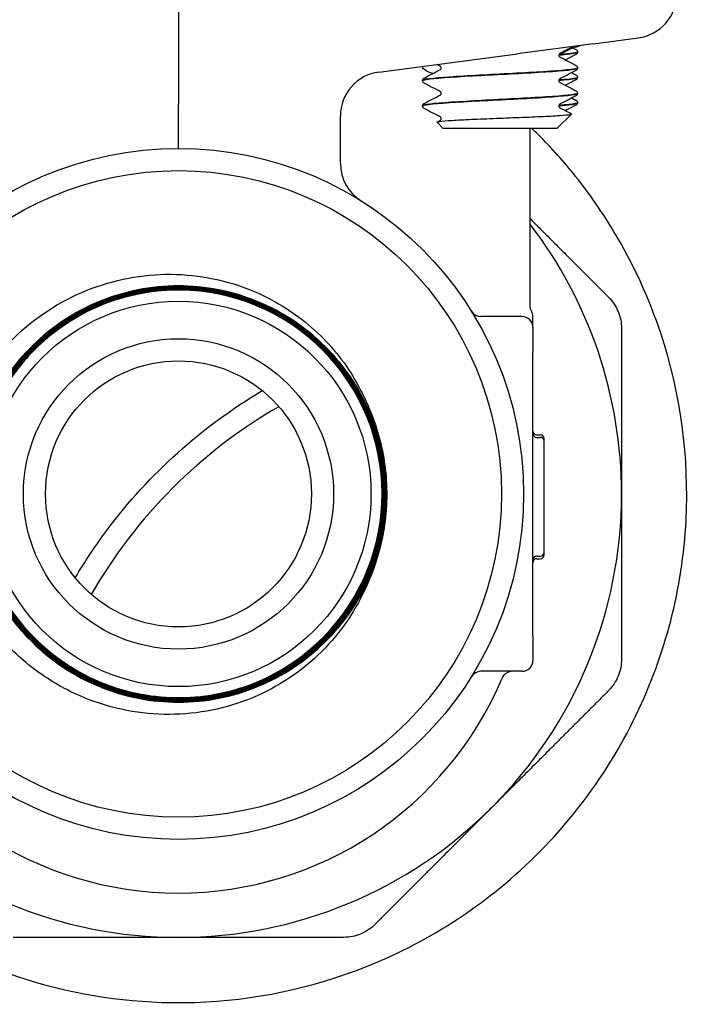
# Model space of a CAD drawing. Header units: inches. Extents: x 5 to 1128, y -85 to 748.
# Tile 556 of 656: x 925.61 to 927.5, y 294.61 to 297.38. Entities that reach past the tile are written whole.
import ezdxf

# ---------------------------------------------------------------- set-up
doc = ezdxf.new("R2010")
doc.units = ezdxf.units.IN
doc.header["$LTSCALE"] = 32
doc.header["$MEASUREMENT"] = 0
doc.layers.add('Visible (ANSI)', color=7, linetype='Continuous', lineweight=30)

msp = doc.modelspace()

# ---------------------------------------------------------------- linework, layer by layer
at = {"layer": 'Visible (ANSI)'}
for p, q in [((926.05578, 297.92117), (926.05578, 297.1448)), ((927.22709, 297.31524), (927.35225, 297.33172)), ((927.22709, 297.31524), (927.01227, 297.28696)), ((926.62125, 297.23548), (927.01227, 297.28696)), ((927.18171, 297.29229), (927.18171, 297.29162)), ((927.18171, 297.24731), (927.18171, 297.24664)), ((927.18171, 297.22079), (927.18171, 297.22012)), ((926.74421, 297.21156), (926.74421, 297.21089)), ((927.18171, 297.17581), (927.18171, 297.17514)), ((926.05578, 297.01992), (926.05578, 297.1448)), ((926.74421, 297.14006), (926.74421, 297.13939)), ((927.18171, 297.14929), (927.18171, 297.14862)), ((926.51256, 296.97825), (926.51256, 297.11155)), ((927.12397, 297.07742), (927.16457, 297.11701)), ((926.80195, 297.07742), (926.78525, 297.0937)), ((926.80195, 297.07742), (927.12397, 297.07742)), ((927.04703, 297.07742), (927.04703, 296.57742)), ((927.02453, 296.54617), (926.90889, 296.54617)), ((927.05578, 296.51492), (927.05578, 296.54552)), ((927.05578, 296.51492), (927.05578, 296.44617)), ((927.05578, 296.31365), (927.05578, 296.44617)), ((927.05578, 295.77868), (927.05578, 296.31365)), ((927.0662, 296.21272), (927.07662, 296.21272)), ((927.0662, 296.20566), (927.07662, 296.20566)), ((927.08703, 296.19521), (927.08703, 296.2023)), ((927.08703, 295.88107), (927.08703, 296.19524)), ((927.0662, 295.87066), (927.07662, 295.87066)), ((927.0662, 295.8636), (927.07662, 295.8636)), ((927.08703, 295.87402), (927.08703, 295.88108)), ((927.05578, 295.64617), (927.05578, 295.77868)), ((927.05578, 295.64617), (927.05578, 295.57742)), ((927.02453, 295.54617), (926.90889, 295.54617))]:
    msp.add_line(p, q, dxfattribs=at)
for radius in [0.97375, 0.91125, 0.54316, 0.4375, 0.375]:
    msp.add_circle((926.05578, 296.04617), radius, dxfattribs=at)
for centre, radius, start, end in [((927.23453, 297.1271), 0.1875, 97.5, 124.32186), ((926.63756, 297.11155), 0.125, 97.5, 180), ((926.63756, 296.97825), 0.125, 180, 238.02878), ((926.05578, 296.04617), 1.25, 0, 37.53324), ((926.05578, 296.04617), 0.57441, 139.86113, 136.72231), ((926.90889, 296.57742), 0.03125, 211.91138, 270), ((927.07828, 296.57742), 0.03125, 180, 210.68342), ((927.02453, 296.54553), 0.03125, 0, 30.68342), ((927.02453, 296.51492), 0.03125, 0, 90), ((926.05578, 296.04617), 0.57441, 136.72231, 139.86113), ((927.05578, 295.04617), 1.4375, 119.91628, 150.08372), ((927.0662, 296.22313), 0.01042, 180, 270), ((927.0662, 296.21607), 0.01042, 180, 270), ((927.07662, 296.2023), 0.01042, 0, 90), ((927.07662, 296.19524), 0.01042, 0, 90), ((926.05578, 296.04617), 0.5875, 358.62118, 1.76001), ((926.05578, 296.04617), 1.25, 315, 0), ((927.0662, 295.86024), 0.01042, 90, 180), ((927.0662, 295.85318), 0.01042, 90, 180), ((927.07662, 295.88107), 0.01042, 270, 0), ((927.07662, 295.87402), 0.01042, 270, 0), ((927.02453, 295.57742), 0.03125, 270, 0), ((926.05578, 295.91242), 0.99125, 202.87693, 337.12307), ((926.90889, 295.51492), 0.03125, 90, 148.08862), ((926.99786, 295.51492), 0.03125, 90, 157.12307), ((926.05578, 296.04617), 1.25, 225, 270), ((926.05578, 296.04617), 1.25, 270, 315)]:
    msp.add_arc(centre, radius, start, end, dxfattribs=at)
msp.add_ellipse((927.33593, 297.45565), major_axis=(-0.12504, -0.01646), ratio=0.991106, start_param=1.5707963, end_param=3.0118441, dxfattribs=at)
for points in [[(927.17013, 297.30774), (927.15707, 297.30091), (927.14402, 297.29407), (927.13097, 297.28722)], [(927.16956, 297.30298), (927.17204, 297.30169), (927.17452, 297.30039), (927.177, 297.29909)], [(927.13097, 297.27824), (927.14631, 297.27019), (927.16166, 297.26215), (927.177, 297.25412)], [(927.18163, 297.29231), (927.18151, 297.28971), (927.16399, 297.28711), (927.13264, 297.28452)], [(927.177, 297.28481), (927.16723, 297.2797), (927.15746, 297.27458), (927.1477, 297.26946)], [(926.79495, 297.25147), (926.79145, 297.2533), (926.78796, 297.25513), (926.78447, 297.25697)], [(926.74892, 297.21837), (926.76427, 297.2264), (926.77961, 297.23444), (926.79495, 297.24249)], [(927.177, 297.23984), (927.16166, 297.23181), (927.14631, 297.22377), (927.13097, 297.21572)], [(927.16531, 297.23371), (927.1692, 297.23167), (927.1731, 297.22963), (927.177, 297.22759)], [(926.79495, 297.17997), (926.77961, 297.18802), (926.76427, 297.19606), (926.74892, 297.20409)], [(927.13097, 297.20674), (927.14631, 297.19869), (927.16166, 297.19065), (927.177, 297.18262)], [(927.177, 297.21331), (927.16723, 297.2082), (927.15746, 297.20308), (927.1477, 297.19796)], [(926.74892, 297.14687), (926.76427, 297.1549), (926.77961, 297.16294), (926.79495, 297.17099)], [(927.177, 297.16834), (927.16166, 297.16031), (927.14631, 297.15227), (927.13097, 297.14422)], [(927.16531, 297.16221), (927.1692, 297.16017), (927.1731, 297.15813), (927.177, 297.15609)], [(927.13097, 297.13524), (927.14205, 297.12942), (927.15313, 297.12361), (927.16422, 297.11781)], [(927.177, 297.14181), (927.16723, 297.1367), (927.15746, 297.13158), (927.1477, 297.12646)], [(926.79495, 297.10847), (926.77961, 297.11652), (926.76427, 297.12456), (926.74892, 297.13259)], [(926.78565, 297.09461), (926.78875, 297.09623), (926.79185, 297.09786), (926.79495, 297.09949)]]:
    msp.add_open_spline(points, degree=3, dxfattribs=at)
for points, knots in [([(927.13098, 297.28722), (927.13098, 297.28722), (927.13074, 297.28713), (927.12998, 297.28633), (927.12962, 297.28588), (927.12899, 297.28455), (927.12876, 297.28364), (927.12876, 297.28273)], [0.002645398, 0.002645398, 0.002645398, 0.002645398, 0.027589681, 0.027589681, 0.042171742, 0.042171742, 0.057287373, 0.057287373, 0.057287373, 0.057287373]), ([(927.12876, 297.28273), (927.12876, 297.28134), (927.12932, 297.28005), (927.13025, 297.27877), (927.13061, 297.27849), (927.13092, 297.27826), (927.13098, 297.27823), (927.13098, 297.27823)], [0, 0, 0, 0, 0.022828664, 0.022828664, 0.041633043, 0.041633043, 0.054614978, 0.054614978, 0.054614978, 0.054614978]), ([(927.13146, 297.28375), (927.13597, 297.28412), (927.1402, 297.28448), (927.14414, 297.28485), (927.16845, 297.2871), (927.18127, 297.28936), (927.18145, 297.29162)], [18.15828531, 18.15828531, 18.15828531, 18.15828531, 18.25475373, 18.25475373, 18.25475373, 18.84955592, 18.84955592, 18.84955592, 18.84955592]), ([(927.177, 297.29909), (927.17779, 297.29868), (927.17863, 297.29818), (927.18003, 297.29674), (927.18053, 297.2961), (927.18136, 297.29444), (927.18166, 297.29339), (927.18171, 297.29231)], [0, 0, 0, 0, 0.028459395, 0.028459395, 0.043235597, 0.043235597, 0.058545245, 0.058545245, 0.058545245, 0.058545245]), ([(927.18171, 297.29159), (927.18165, 297.29013), (927.1811, 297.28877), (927.17985, 297.28689), (927.17919, 297.28628), (927.17803, 297.28538), (927.17751, 297.28507), (927.177, 297.28481)], [0, 0, 0, 0, 0.020588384, 0.020588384, 0.04017257, 0.04017257, 0.058516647, 0.058516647, 0.058516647, 0.058516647]), ([(926.77377, 297.23138), (926.77097, 297.23199), (926.76836, 297.23273), (926.75703, 297.23663), (926.75077, 297.2409), (926.74359, 297.24843), (926.74318, 297.25153), (926.74628, 297.25194)], [0.67526477, 0.67526477, 0.67526477, 0.67526477, 0.71949334, 0.71949334, 0.88239765, 0.88239765, 1.0591032, 1.0591032, 1.0591032, 1.0591032]), ([(927.18143, 297.24734), (927.18156, 297.24613), (927.17807, 297.24492), (927.17082, 297.24371), (927.15096, 297.24039), (927.10325, 297.23707), (927.04405, 297.23376), (926.98494, 297.23045), (926.91549, 297.22714), (926.85943, 297.22383), (926.80345, 297.22052), (926.76186, 297.21721), (926.74885, 297.21391), (926.74577, 297.21313), (926.7443, 297.21234), (926.74438, 297.21156)], [-21.1829178, -21.1829178, -21.1829178, -21.1829178, -20.8637276, -20.8637276, -20.8637276, -19.9895633, -19.9895633, -19.9895633, -19.1167884, -19.1167884, -19.1167884, -18.2452653, -18.2452653, -18.2452653, -18.0390086, -18.0390086, -18.0390086, -18.0390086]), ([(926.74451, 297.21087), (926.74438, 297.21213), (926.74815, 297.21338), (926.75597, 297.21464), (926.77678, 297.21799), (926.82584, 297.22133), (926.88606, 297.22468), (926.94626, 297.22803), (927.01644, 297.23137), (927.07215, 297.23472), (927.12786, 297.23806), (927.16803, 297.2414), (927.17868, 297.24475), (927.1807, 297.24538), (927.18165, 297.24601), (927.18159, 297.24664)], [11.7535067, 11.7535067, 11.7535067, 11.7535067, 12.0852563, 12.0852563, 12.0852563, 12.9673891, 12.9673891, 12.9673891, 13.8492593, 13.8492593, 13.8492593, 14.7308693, 14.7308693, 14.7308693, 14.8974159, 14.8974159, 14.8974159, 14.8974159]), ([(926.79717, 297.24698), (926.79717, 297.24836), (926.7966, 297.24965), (926.79567, 297.25094), (926.79531, 297.25121), (926.795, 297.25144), (926.79494, 297.25147), (926.79494, 297.25147)], [0, 0, 0, 0, 0.022828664, 0.022828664, 0.041633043, 0.041633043, 0.054614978, 0.054614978, 0.054614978, 0.054614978]), ([(926.79494, 297.24248), (926.79494, 297.24248), (926.79518, 297.24258), (926.79594, 297.24337), (926.7963, 297.24383), (926.79693, 297.24516), (926.79717, 297.24606), (926.79717, 297.24698)], [0.002645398, 0.002645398, 0.002645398, 0.002645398, 0.027589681, 0.027589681, 0.042171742, 0.042171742, 0.057287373, 0.057287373, 0.057287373, 0.057287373]), ([(927.177, 297.25412), (927.17779, 297.25371), (927.17863, 297.25321), (927.18003, 297.25176), (927.18053, 297.25113), (927.18136, 297.24947), (927.18166, 297.24842), (927.18171, 297.24734)], [0, 0, 0, 0, 0.028459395, 0.028459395, 0.043235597, 0.043235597, 0.058545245, 0.058545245, 0.058545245, 0.058545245]), ([(927.18171, 297.24662), (927.18165, 297.24516), (927.1811, 297.24379), (927.17985, 297.24191), (927.17919, 297.2413), (927.17803, 297.24041), (927.17751, 297.2401), (927.177, 297.23984)], [0, 0, 0, 0, 0.020588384, 0.020588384, 0.04017257, 0.04017257, 0.058516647, 0.058516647, 0.058516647, 0.058516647]), ([(926.74421, 297.21159), (926.74428, 297.21304), (926.74482, 297.21441), (926.74607, 297.21629), (926.74673, 297.2169), (926.74789, 297.21779), (926.74841, 297.2181), (926.74892, 297.21837)], [0, 0, 0, 0, 0.020588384, 0.020588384, 0.04017257, 0.04017257, 0.058516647, 0.058516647, 0.058516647, 0.058516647]), ([(927.12869, 297.21203), (927.13963, 297.2129), (927.14915, 297.21377), (927.15688, 297.21464), (927.17311, 297.21647), (927.18133, 297.21829), (927.18138, 297.22012)], [11.856103, 11.856103, 11.856103, 11.856103, 12.08525626, 12.08525626, 12.08525626, 12.56637061, 12.56637061, 12.56637061, 12.56637061]), ([(927.18148, 297.22081), (927.18139, 297.21851), (927.1681, 297.21621), (927.14297, 297.21391), (927.13862, 297.21351), (927.13392, 297.21311), (927.12892, 297.21271)], [-18.85187252, -18.85187252, -18.85187252, -18.85187252, -18.24526525, -18.24526525, -18.24526525, -18.14024166, -18.14024166, -18.14024166, -18.14024166]), ([(927.177, 297.22759), (927.17779, 297.22718), (927.17863, 297.22668), (927.18003, 297.22524), (927.18053, 297.2246), (927.18136, 297.22294), (927.18166, 297.22189), (927.18171, 297.22081)], [0, 0, 0, 0, 0.028459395, 0.028459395, 0.043235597, 0.043235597, 0.058545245, 0.058545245, 0.058545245, 0.058545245]), ([(927.18171, 297.22009), (927.18165, 297.21863), (927.1811, 297.21727), (927.17985, 297.21539), (927.17919, 297.21478), (927.17803, 297.21388), (927.17751, 297.21357), (927.177, 297.21331)], [0, 0, 0, 0, 0.020588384, 0.020588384, 0.04017257, 0.04017257, 0.058516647, 0.058516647, 0.058516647, 0.058516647]), ([(926.74892, 297.20409), (926.74814, 297.2045), (926.74729, 297.205), (926.74589, 297.20644), (926.74539, 297.20708), (926.74457, 297.20873), (926.74426, 297.20978), (926.74421, 297.21087)], [0, 0, 0, 0, 0.028459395, 0.028459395, 0.043235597, 0.043235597, 0.058545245, 0.058545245, 0.058545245, 0.058545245]), ([(927.13098, 297.21572), (927.13098, 297.21572), (927.13074, 297.21563), (927.12998, 297.21483), (927.12962, 297.21438), (927.12899, 297.21305), (927.12876, 297.21214), (927.12876, 297.21123)], [0.002645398, 0.002645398, 0.002645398, 0.002645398, 0.027589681, 0.027589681, 0.042171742, 0.042171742, 0.057287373, 0.057287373, 0.057287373, 0.057287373]), ([(927.12876, 297.21123), (927.12876, 297.20984), (927.12932, 297.20855), (927.13025, 297.20727), (927.13061, 297.20699), (927.13092, 297.20676), (927.13098, 297.20673), (927.13098, 297.20673)], [0, 0, 0, 0, 0.022828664, 0.022828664, 0.041633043, 0.041633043, 0.054614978, 0.054614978, 0.054614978, 0.054614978]), ([(927.18159, 297.17584), (927.18168, 297.17521), (927.18076, 297.17458), (927.1788, 297.17395), (927.16833, 297.1706), (927.12817, 297.16725), (927.07238, 297.1639), (927.01708, 297.16058), (926.94749, 297.15725), (926.88754, 297.15393), (926.82679, 297.15056), (926.77714, 297.1472), (926.7561, 297.14383), (926.74825, 297.14257), (926.74443, 297.14132), (926.74452, 297.14006)], [-14.8997325, -14.8997325, -14.8997325, -14.8997325, -14.7341258, -14.7341258, -14.7341258, -13.8504415, -13.8504415, -13.8504415, -12.9746304, -12.9746304, -12.9746304, -12.0870096, -12.0870096, -12.0870096, -11.7558233, -11.7558233, -11.7558233, -11.7558233]), ([(926.74458, 297.13937), (926.74447, 297.14092), (926.75028, 297.14248), (926.76214, 297.14403), (926.7881, 297.14744), (926.84248, 297.15085), (926.90569, 297.15425), (926.96841, 297.15763), (927.03854, 297.16102), (927.09119, 297.1644), (927.14343, 297.16775), (927.17744, 297.1711), (927.18131, 297.17446), (927.18158, 297.17469), (927.1817, 297.17491), (927.18169, 297.17514)], [5.4703213, 5.4703213, 5.4703213, 5.4703213, 5.8802797, 5.8802797, 5.8802797, 6.7785359, 6.7785359, 6.7785359, 7.6697745, 7.6697745, 7.6697745, 8.5540503, 8.5540503, 8.5540503, 8.6142306, 8.6142306, 8.6142306, 8.6142306]), ([(926.79717, 297.17548), (926.79717, 297.17686), (926.7966, 297.17815), (926.79567, 297.17944), (926.79531, 297.17971), (926.795, 297.17994), (926.79494, 297.17997), (926.79494, 297.17997)], [0, 0, 0, 0, 0.022828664, 0.022828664, 0.041633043, 0.041633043, 0.054614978, 0.054614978, 0.054614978, 0.054614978]), ([(926.79494, 297.17098), (926.79494, 297.17098), (926.79518, 297.17108), (926.79594, 297.17187), (926.7963, 297.17233), (926.79693, 297.17366), (926.79717, 297.17456), (926.79717, 297.17548)], [0.002645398, 0.002645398, 0.002645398, 0.002645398, 0.027589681, 0.027589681, 0.042171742, 0.042171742, 0.057287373, 0.057287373, 0.057287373, 0.057287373]), ([(927.177, 297.18262), (927.17779, 297.18221), (927.17863, 297.18171), (927.18003, 297.18026), (927.18053, 297.17963), (927.18136, 297.17797), (927.18166, 297.17692), (927.18171, 297.17584)], [0, 0, 0, 0, 0.028459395, 0.028459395, 0.043235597, 0.043235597, 0.058545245, 0.058545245, 0.058545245, 0.058545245]), ([(927.18171, 297.17512), (927.18165, 297.17366), (927.1811, 297.17229), (927.17985, 297.17041), (927.17919, 297.1698), (927.17803, 297.16891), (927.17751, 297.1686), (927.177, 297.16834)], [0, 0, 0, 0, 0.020588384, 0.020588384, 0.04017257, 0.04017257, 0.058516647, 0.058516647, 0.058516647, 0.058516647]), ([(926.74421, 297.14009), (926.74428, 297.14154), (926.74482, 297.14291), (926.74607, 297.14479), (926.74673, 297.1454), (926.74789, 297.14629), (926.74841, 297.1466), (926.74892, 297.14687)], [0, 0, 0, 0, 0.020588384, 0.020588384, 0.04017257, 0.04017257, 0.058516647, 0.058516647, 0.058516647, 0.058516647]), ([(926.74892, 297.13259), (926.74814, 297.133), (926.74729, 297.1335), (926.74589, 297.13494), (926.74539, 297.13558), (926.74457, 297.13723), (926.74426, 297.13828), (926.74421, 297.13937)], [0, 0, 0, 0, 0.028459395, 0.028459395, 0.043235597, 0.043235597, 0.058545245, 0.058545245, 0.058545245, 0.058545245]), ([(927.12861, 297.14053), (927.14328, 297.1417), (927.15541, 297.14287), (927.16419, 297.14403), (927.17571, 297.14556), (927.1814, 297.14709), (927.18135, 297.14862)], [5.57291769, 5.57291769, 5.57291769, 5.57291769, 5.88027969, 5.88027969, 5.88027969, 6.28318531, 6.28318531, 6.28318531, 6.28318531]), ([(927.13098, 297.14422), (927.13098, 297.14422), (927.13074, 297.14413), (927.12998, 297.14333), (927.12962, 297.14288), (927.12899, 297.14155), (927.12876, 297.14064), (927.12876, 297.13973)], [0.002645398, 0.002645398, 0.002645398, 0.002645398, 0.027589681, 0.027589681, 0.042171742, 0.042171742, 0.057287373, 0.057287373, 0.057287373, 0.057287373]), ([(927.12876, 297.13973), (927.12876, 297.13834), (927.12932, 297.13705), (927.13025, 297.13577), (927.13061, 297.13549), (927.13092, 297.13526), (927.13098, 297.13523), (927.13098, 297.13523)], [0, 0, 0, 0, 0.022828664, 0.022828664, 0.041633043, 0.041633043, 0.054614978, 0.054614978, 0.054614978, 0.054614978]), ([(927.18137, 297.14931), (927.18141, 297.14748), (927.17325, 297.14566), (927.15706, 297.14383), (927.14932, 297.14296), (927.13979, 297.14209), (927.12882, 297.14121)], [-12.56868721, -12.56868721, -12.56868721, -12.56868721, -12.08700959, -12.08700959, -12.08700959, -11.85705635, -11.85705635, -11.85705635, -11.85705635]), ([(927.177, 297.15609), (927.17779, 297.15568), (927.17863, 297.15518), (927.18003, 297.15374), (927.18053, 297.1531), (927.18136, 297.15144), (927.18166, 297.15039), (927.18171, 297.14931)], [0, 0, 0, 0, 0.028459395, 0.028459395, 0.043235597, 0.043235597, 0.058545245, 0.058545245, 0.058545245, 0.058545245]), ([(927.18171, 297.14859), (927.18165, 297.14713), (927.1811, 297.14577), (927.17985, 297.14389), (927.17919, 297.14328), (927.17803, 297.14238), (927.17751, 297.14207), (927.177, 297.14181)], [0, 0, 0, 0, 0.020588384, 0.020588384, 0.04017257, 0.04017257, 0.058516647, 0.058516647, 0.058516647, 0.058516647]), ([(926.78525, 297.0937), (926.78461, 297.09433), (926.78587, 297.09495), (926.79389, 297.09654), (926.80328, 297.0975), (926.83009, 297.09943), (926.84736, 297.10039), (926.88773, 297.10232), (926.9105, 297.10327), (926.95869, 297.1052), (926.98366, 297.10616), (927.03256, 297.10809), (927.05598, 297.10905), (927.09813, 297.11098), (927.11638, 297.11193), (927.14515, 297.11386), (927.15528, 297.11482), (927.16428, 297.11646), (927.1655, 297.11714), (927.16422, 297.11781)], [-2.4713623, -2.4713623, -2.4713623, -2.4713623, -2.3561612, -2.3561612, -2.1756508, -2.1756508, -1.9922583, -1.9922583, -1.8059847, -1.8059847, -1.6168306, -1.6168306, -1.424797, -1.424797, -1.2298846, -1.2298846, -1.0320942, -1.0320942, -0.8910547, -0.8910547, -0.8910547, -0.8910547]), ([(926.79717, 297.10398), (926.79717, 297.10536), (926.7966, 297.10665), (926.79567, 297.10794), (926.79531, 297.10821), (926.795, 297.10844), (926.79494, 297.10847), (926.79494, 297.10847)], [0, 0, 0, 0, 0.022828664, 0.022828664, 0.041633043, 0.041633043, 0.054614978, 0.054614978, 0.054614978, 0.054614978]), ([(926.79494, 297.09948), (926.79494, 297.09948), (926.79518, 297.09958), (926.79594, 297.10037), (926.7963, 297.10083), (926.79693, 297.10216), (926.79717, 297.10306), (926.79717, 297.10398)], [0.002645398, 0.002645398, 0.002645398, 0.002645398, 0.027589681, 0.027589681, 0.042171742, 0.042171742, 0.057287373, 0.057287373, 0.057287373, 0.057287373]), ([(925.05953, 297.07742), (924.94581, 296.96756), (924.85061, 296.83923), (924.69225, 296.52852), (924.63957, 296.34249), (924.61325, 295.97798), (924.63165, 295.80358), (924.71525, 295.52437), (924.76174, 295.41763), (924.85225, 295.26432), (924.88685, 295.21347), (924.954, 295.12729), (924.98519, 295.09112), (925.05383, 295.01915), (925.09149, 294.98371), (925.19192, 294.89896), (925.25689, 294.85283), (925.40503, 294.7651), (925.48889, 294.72592), (925.71609, 294.64514), (925.86215, 294.61793), (926.17568, 294.60753), (926.34103, 294.63139), (926.67401, 294.73915), (926.83722, 294.82989), (927.13264, 295.07816), (927.25877, 295.23971), (927.42909, 295.59288), (927.47764, 295.7789), (927.49696, 296.14823), (927.47343, 296.32735), (927.38287, 296.59932), (927.33842, 296.69592), (927.25106, 296.84068), (927.21518, 296.89219), (927.14315, 296.98234), (927.10806, 297.02161), (927.06466, 297.06511), (927.05838, 297.0713), (927.05204, 297.07742)], [3.1813582, 3.1813582, 3.1813582, 3.1813582, 4.4730648, 4.4730648, 6.0086459, 6.0086459, 7.3720132, 7.3720132, 8.2649261, 8.2649261, 8.7344007, 8.7344007, 9.0985126, 9.0985126, 9.4928301, 9.4928301, 10.1019229, 10.1019229, 10.8147926, 10.8147926, 11.9732423, 11.9732423, 13.3009531, 13.3009531, 14.803231, 14.803231, 16.4466991, 16.4466991, 17.9642463, 17.9642463, 19.3600595, 19.3600595, 20.173779, 20.173779, 20.6525459, 20.6525459, 21.0538787, 21.0538787, 21.1211072, 21.1211072, 21.1211072, 21.1211072]), ([(925.47099, 296.32434), (925.50988, 296.39837), (925.56276, 296.46415), (925.68991, 296.57073), (925.76265, 296.61088), (925.91826, 296.66042), (925.99948, 296.6698), (926.15965, 296.65676), (926.23708, 296.63495), (926.36269, 296.57105), (926.41276, 296.53517), (926.49972, 296.45004), (926.53627, 296.40146), (926.56483, 296.34818)], [0, 0, 0, 0, 0.637222, 0.637222, 1.2647089, 1.2647089, 1.8824576, 1.8824576, 2.490465, 2.490465, 2.9578106, 2.9578106, 3.4191938, 3.4191938, 3.4191938, 3.4191938]), ([(925.63759, 296.43995), (925.61451, 296.41545), (925.59357, 296.38892), (925.53406, 296.29802), (925.50569, 296.22801), (925.4774, 296.08103), (925.47775, 296.00548), (925.5074, 295.85875), (925.53642, 295.78898), (925.61958, 295.66447), (925.67294, 295.61094), (925.79717, 295.52734), (925.86686, 295.49807), (926.01357, 295.4679), (926.08917, 295.46729), (926.23636, 295.4951), (926.30654, 295.52325), (926.43217, 295.60488), (926.48641, 295.65758), (926.57164, 295.78083), (926.60181, 295.85019), (926.63385, 295.9966), (926.63542, 296.07223), (926.60946, 296.21986), (926.58219, 296.29044), (926.5021, 296.41717), (926.45005, 296.47211), (926.32782, 296.55896), (926.2588, 296.59002), (926.11272, 296.62394), (926.03705, 296.62647), (925.88901, 296.60237), (925.81805, 296.57597), (925.69022, 296.49745), (925.63459, 296.44607), (925.54615, 296.32486), (925.51419, 296.25619), (925.4784, 296.11046), (925.47491, 296.03479), (925.49715, 295.88635), (925.52266, 295.81502), (925.59961, 295.68612), (925.65032, 295.62981), (925.77047, 295.53978), (925.83877, 295.50693), (925.98413, 295.46927), (926.0598, 295.46482), (926.2086, 295.48519), (926.28031, 295.50981), (926.41025, 295.58517), (926.46724, 295.63519), (926.55884, 295.75427), (926.59258, 295.82219), (926.6321, 295.96716), (926.63751, 296.04282), (926.61902, 296.19196), (926.5953, 296.26402), (926.52154, 296.39499), (926.47222, 296.45265), (926.35423, 296.54582), (926.2867, 296.58043), (926.14214, 296.62182), (926.06651, 296.62819), (925.91705, 296.61158), (925.84465, 296.58875), (925.71267, 296.51662), (925.65435, 296.468), (925.55963, 296.35113), (925.52415, 296.28399), (925.4809, 296.13988), (925.47356, 296.06429), (925.48829, 295.91453), (925.51021, 295.84179), (925.58071, 295.70882), (925.62862, 295.64986), (925.74436, 295.55361), (925.81108, 295.51724), (925.95473, 295.47215), (926.03027, 295.46385), (926.1803, 295.47668), (926.25335, 295.49769), (926.3873, 295.56655), (926.4469, 295.61374), (926.54468, 295.72832), (926.58191, 295.79462), (926.62885, 295.93777), (926.63811, 296.01326), (926.62718, 296.16354), (926.60708, 296.2369), (926.53988, 296.37179), (926.49342, 296.43203), (926.38001, 296.53131), (926.31415, 296.5694), (926.17151, 296.61819), (926.0961, 296.62842), (925.94559, 296.61938), (925.87194, 296.6002), (925.73612, 296.53467), (925.67525, 296.48895), (925.57448, 296.37674), (925.53553, 296.31132), (925.4849, 296.16922), (925.47372, 296.0939), (925.48085, 295.94319), (925.4991, 295.86925), (925.56294, 295.73252), (925.60792, 295.67104), (925.71892, 295.56878), (925.78388, 295.52898), (925.92542, 295.47653), (926.00065, 295.46438), (926.15153, 295.4696), (926.22574, 295.48693), (926.36336, 295.54907), (926.42544, 295.59329), (926.52917, 295.70306), (926.56982, 295.76755), (926.6241, 295.90851), (926.63721, 295.98362), (926.6339, 296.13465), (926.6175, 296.20913), (926.55707, 296.34761), (926.51361, 296.41029), (926.4051, 296.51547), (926.34108, 296.55696), (926.20073, 296.61306), (926.12574, 296.62713), (925.97458, 296.62573), (925.89986, 296.61027), (925.76053, 296.55156), (925.69726, 296.50887), (925.59064, 296.40164), (925.54832, 296.33811), (925.49041, 296.19839), (925.47538, 296.12354), (925.47486, 295.97228), (925.48938, 295.89731), (925.54636, 295.75716), (925.58827, 295.69331), (925.69421, 295.58528), (925.75724, 295.54212), (925.8963, 295.4824), (925.971, 295.46641), (926.12235, 295.46398), (926.19754, 295.47756), (926.3385, 295.53279), (926.40291, 295.57391), (926.51235, 295.67855), (926.55633, 295.74106), (926.61785, 295.87944), (926.63479, 295.95398), (926.63915, 296.10538), (926.62652, 296.18079), (926.57305, 296.32253), (926.53272, 296.3875), (926.42941, 296.49833), (926.36742, 296.54313), (926.22974, 296.60643), (926.15537, 296.62434), (926.00394, 296.63062), (925.92833, 296.61894), (925.78583, 296.56723), (925.72031, 296.5277), (925.60811, 296.42575), (925.5625, 296.36429), (925.49741, 296.22733), (925.47855, 296.15315), (925.47034, 296.00171), (925.48107, 295.92591), (925.531, 295.78268), (925.56972, 295.71662), (925.67031, 295.60306), (925.73123, 295.55664), (925.86743, 295.48978), (925.94142, 295.46997), (926.09284, 295.45983), (926.16882, 295.46961), (926.31277, 295.51774), (926.37935, 295.55565), (926.49426, 295.65486), (926.54147, 295.71522), (926.6101, 295.85065), (926.63086, 295.92443), (926.64292, 296.0758), (926.6341, 296.15195), (926.58777, 296.29659), (926.55069, 296.3637), (926.45288, 296.47992), (926.39309, 296.52793), (926.25845, 296.59832), (926.18489, 296.62003), (926.03358, 296.63402), (925.95728, 296.62616), (925.81197, 296.58163), (925.74436, 296.54539), (925.62682, 296.449), (925.57803, 296.38978), (925.50589, 296.25596), (925.48324, 296.18263), (925.46732, 296.03142), (925.47421, 295.95497), (925.51692, 295.80902), (925.55233, 295.7409), (925.64728, 295.62208), (925.70591, 295.57251), (925.8389, 295.49863), (925.91197, 295.47504), (926.06307, 295.45719), (926.13965, 295.46311), (926.28623, 295.50399), (926.35483, 295.53856), (926.47493, 295.63205), (926.52527, 295.69009), (926.60088, 295.82221), (926.62541, 295.89503), (926.64519, 296.04599), (926.64023, 296.12268), (926.60119, 296.26986), (926.56748, 296.33894), (926.47545, 296.46029), (926.41802, 296.5114), (926.28679, 296.58873), (926.21424, 296.6142), (926.06345, 296.6359), (925.98665, 296.63192), (925.83888, 296.59472), (925.76934, 296.56187), (925.64675, 296.47133), (925.59489, 296.41452), (925.51585, 296.28419), (925.48944, 296.21192), (925.46581, 296.06132), (925.46883, 295.98443), (925.50416, 295.83611), (925.53616, 295.76611), (925.62519, 295.64231), (925.68138, 295.58969), (925.81077, 295.50895), (925.88274, 295.48161), (926.03313, 295.45606), (926.11011, 295.4581), (926.25896, 295.49157), (926.3294, 295.5227), (926.45441, 295.6102), (926.50777, 295.66576), (926.59019, 295.7942), (926.61846, 295.86587), (926.64594, 296.01601), (926.64488, 296.09306), (926.61327, 296.24242), (926.58302, 296.3133), (926.49705, 296.43948), (926.44215, 296.49358), (926.31468, 296.57768), (926.24333, 296.60687), (926.09345, 296.63627), (926.01635, 296.63619), (925.8665, 296.60646), (925.7952, 296.5771), (925.66785, 296.49268), (925.61303, 296.43843), (925.52726, 296.31196), (925.49714, 296.24094), (925.46583, 296.09135), (925.46493, 296.0142), (925.49277, 295.8639), (925.52125, 295.79218), (925.60409, 295.66369), (925.65768, 295.60815), (925.78313, 295.52073), (925.85381, 295.48969), (926.00309, 295.45646), (926.08027, 295.45458), (926.23101, 295.48053), (926.30313, 295.50811), (926.43274, 295.58937), (926.489, 295.64228), (926.5676, 295.75208), (926.59436, 295.8045), (926.63151, 295.91553), (926.64168, 295.97351), (926.64311, 296.03203)], [24.7442257, 24.7442257, 24.7442257, 24.7442257, 25.0019287, 25.0019287, 25.572211, 25.572211, 26.1425846, 26.1425846, 26.7130496, 26.7130496, 27.283606, 27.283606, 27.8542538, 27.8542538, 28.4249929, 28.4249929, 28.9958235, 28.9958235, 29.5667455, 29.5667455, 30.1377589, 30.1377589, 30.7088637, 30.7088637, 31.2800598, 31.2800598, 31.8513474, 31.8513474, 32.4227264, 32.4227264, 32.9941967, 32.9941967, 33.5657585, 33.5657585, 34.1374116, 34.1374116, 34.7091561, 34.7091561, 35.2809921, 35.2809921, 35.8529194, 35.8529194, 36.4249381, 36.4249381, 36.9970482, 36.9970482, 37.5692497, 37.5692497, 38.1415426, 38.1415426, 38.7139268, 38.7139268, 39.2864025, 39.2864025, 39.8589696, 39.8589696, 40.431628, 40.431628, 41.0043778, 41.0043778, 41.5772191, 41.5772191, 42.1501517, 42.1501517, 42.7231757, 42.7231757, 43.2962911, 43.2962911, 43.8694978, 43.8694978, 44.442796, 44.442796, 45.0161856, 45.0161856, 45.5896665, 45.5896665, 46.1632388, 46.1632388, 46.7369025, 46.7369025, 47.3106576, 47.3106576, 47.8845041, 47.8845041, 48.458442, 48.458442, 49.0324712, 49.0324712, 49.6065919, 49.6065919, 50.1808039, 50.1808039, 50.7551073, 50.7551073, 51.3295021, 51.3295021, 51.9039883, 51.9039883, 52.4785658, 52.4785658, 53.0532348, 53.0532348, 53.6279951, 53.6279951, 54.2028468, 54.2028468, 54.7777899, 54.7777899, 55.3528244, 55.3528244, 55.9279502, 55.9279502, 56.5031675, 56.5031675, 57.0784761, 57.0784761, 57.6538761, 57.6538761, 58.2293675, 58.2293675, 58.8049502, 58.8049502, 59.3806244, 59.3806244, 59.9563899, 59.9563899, 60.5322468, 60.5322468, 61.1081951, 61.1081951, 61.6842347, 61.6842347, 62.2603657, 62.2603657, 62.8365881, 62.8365881, 63.4129019, 63.4129019, 63.9893071, 63.9893071, 64.5658036, 64.5658036, 65.1423916, 65.1423916, 65.7190709, 65.7190709, 66.2958415, 66.2958415, 66.8727036, 66.8727036, 67.449657, 67.449657, 68.0267018, 68.0267018, 68.603838, 68.603838, 69.1810655, 69.1810655, 69.7583844, 69.7583844, 70.3357947, 70.3357947, 70.9132964, 70.9132964, 71.4908894, 71.4908894, 72.0685738, 72.0685738, 72.6463496, 72.6463496, 73.2242168, 73.2242168, 73.8021753, 73.8021753, 74.3802252, 74.3802252, 74.9583665, 74.9583665, 75.5365991, 75.5365991, 76.1149231, 76.1149231, 76.6933385, 76.6933385, 77.2718453, 77.2718453, 77.8504434, 77.8504434, 78.4291329, 78.4291329, 79.0079138, 79.0079138, 79.586786, 79.586786, 80.1657496, 80.1657496, 80.7448046, 80.7448046, 81.3239509, 81.3239509, 81.9031886, 81.9031886, 82.4825177, 82.4825177, 83.0619381, 83.0619381, 83.6414499, 83.6414499, 84.2210531, 84.2210531, 84.8007477, 84.8007477, 85.3805336, 85.3805336, 85.9604108, 85.9604108, 86.5403795, 86.5403795, 87.1204395, 87.1204395, 87.7005908, 87.7005908, 88.2808336, 88.2808336, 88.8611677, 88.8611677, 89.4415931, 89.4415931, 90.0221099, 90.0221099, 90.6027181, 90.6027181, 91.1834177, 91.1834177, 91.7642086, 91.7642086, 92.3450909, 92.3450909, 92.9260645, 92.9260645, 93.5071295, 93.5071295, 94.0882858, 94.0882858, 94.6695336, 94.6695336, 95.2508726, 95.2508726, 95.8323031, 95.8323031, 96.4138249, 96.4138249, 96.995438, 96.995438, 97.5771426, 97.5771426, 98.1589384, 98.1589384, 98.7408257, 98.7408257, 99.3228043, 99.3228043, 99.9048742, 99.9048742, 100.4870355, 100.4870355, 101.0692882, 101.0692882, 101.6516322, 101.6516322, 102.2340676, 102.2340676, 102.8165944, 102.8165944, 103.3992125, 103.3992125, 103.9819219, 103.9819219, 104.4277936, 104.4277936, 104.8737194, 104.8737194, 104.8737194, 104.8737194]), ([(926.64301, 296.06421), (926.64532, 295.98773), (926.63268, 295.91153), (926.57889, 295.76828), (926.53826, 295.70259), (926.43411, 295.59052), (926.37159, 295.54519), (926.23271, 295.48107), (926.15767, 295.46289), (926.00486, 295.45631), (925.92856, 295.46798), (925.78472, 295.51992), (925.71857, 295.55969), (925.60526, 295.66234), (925.55917, 295.72424), (925.49334, 295.86221), (925.47421, 295.93696), (925.46571, 296.08957), (925.4764, 296.16597), (925.52648, 296.31036), (925.56538, 296.37697), (925.66652, 296.4915), (925.72779, 296.53834), (925.86482, 296.60588), (925.93928, 296.62593), (926.09167, 296.63637), (926.16815, 296.62665), (926.31307, 296.57844), (926.38012, 296.54042), (926.49586, 296.4408), (926.54344, 296.38017), (926.61266, 296.24409), (926.63365, 296.16994), (926.64601, 296.01779), (926.63727, 295.94124), (926.59093, 295.79582), (926.55378, 295.72833), (926.45571, 295.61142), (926.39572, 295.5631), (926.26062, 295.4922), (926.18679, 295.47029), (926.03491, 295.45601), (925.9583, 295.46377), (925.8124, 295.50823), (925.74449, 295.5445), (925.62642, 295.64102), (925.57738, 295.70035), (925.50481, 295.83446), (925.48198, 295.90795), (925.46578, 296.05955), (925.47257, 296.13619), (925.51515, 296.28256), (925.55053, 296.35088), (925.64548, 296.47009), (925.70415, 296.51985), (925.83724, 296.59406), (925.91039, 296.6178), (926.06167, 296.63591), (926.13835, 296.6301), (926.28515, 296.58941), (926.35386, 296.55492), (926.47419, 296.46155), (926.52466, 296.40356), (926.6005, 296.2715), (926.62516, 296.1987), (926.64517, 296.04776), (926.64034, 295.97107), (926.60154, 295.82386), (926.56795, 295.75475), (926.47616, 295.63333), (926.41885, 295.58216), (926.28786, 295.5047), (926.21542, 295.47914), (926.06485, 295.45723), (925.98814, 295.46109), (925.84055, 295.49799), (925.77107, 295.53068), (925.64857, 295.62086), (925.59672, 295.67748), (925.51765, 295.8074), (925.49119, 295.87946), (925.46738, 296.02965), (925.47027, 296.10634), (925.50528, 296.2543), (925.53706, 296.32414), (925.62562, 296.4477), (925.68154, 296.50023), (925.81037, 296.58089), (925.88203, 296.60824), (926.03181, 296.63393), (926.10849, 296.63202), (926.25678, 296.59891), (926.32698, 296.56804), (926.45157, 296.48111), (926.50477, 296.42589), (926.587, 296.29819), (926.61525, 296.22692), (926.64281, 296.07757), (926.64188, 296.00093), (926.61067, 295.85232), (926.58071, 295.78179), (926.49542, 295.65619), (926.44092, 295.60232), (926.31435, 295.51853), (926.24349, 295.4894), (926.0946, 295.45996), (926.018, 295.45993), (925.86911, 295.48922), (925.79825, 295.51827), (925.67166, 295.60191), (925.61714, 295.65568), (925.53181, 295.7811), (925.5018, 295.85154), (925.47049, 295.99995), (925.46949, 296.07649), (925.49688, 296.22565), (925.52501, 296.29683), (925.60697, 296.42439), (925.66002, 296.47954), (925.78427, 296.56641), (925.85428, 296.59728), (926.00218, 296.63045), (926.07865, 296.63242), (926.22805, 296.60694), (926.29953, 296.57973), (926.42804, 296.49944), (926.48383, 296.44713), (926.5722, 296.32408), (926.60394, 296.25451), (926.63896, 296.10714), (926.6419, 296.03074), (926.61833, 295.88114), (926.59205, 295.80936), (926.51344, 295.67993), (926.46188, 295.62352), (926.34003, 295.53365), (926.27092, 295.50105), (926.1241, 295.46419), (926.0478, 295.46028), (925.898, 295.48194), (925.82594, 295.50729), (925.69561, 295.5842), (925.63859, 295.63501), (925.54724, 295.75563), (925.51379, 295.82428), (925.4751, 295.97053), (925.47022, 296.04673), (925.48996, 296.19669), (925.51439, 296.26902), (925.58959, 296.40023), (925.63964, 296.45785), (925.75901, 296.55066), (925.82719, 296.58496), (925.97284, 296.62547), (926.04892, 296.63131), (926.19902, 296.61348), (926.27161, 296.58999), (926.40367, 296.51651), (926.46189, 296.46723), (926.55615, 296.34912), (926.59128, 296.28142), (926.63361, 296.13639), (926.64041, 296.06044), (926.6245, 295.91022), (926.60195, 295.83739), (926.53019, 295.70449), (926.48168, 295.64569), (926.36485, 295.55001), (926.29765, 295.51404), (926.15326, 295.4699), (926.07745, 295.46215), (925.92714, 295.47615), (925.85408, 295.49776), (925.72037, 295.56778), (925.66099, 295.61551), (925.5639, 295.73104), (925.52711, 295.79774), (925.48117, 295.94146), (925.47247, 296.01712), (925.48455, 296.16749), (925.50522, 296.24078), (925.57349, 296.37528), (925.62044, 296.43521), (925.73466, 296.5337), (925.80083, 296.57131), (925.94387, 296.61903), (926.01936, 296.62869), (926.16978, 296.61852), (926.24327, 296.5988), (926.37854, 296.53228), (926.43903, 296.48613), (926.53889, 296.37324), (926.57731, 296.30759), (926.62681, 296.16526), (926.63742, 296.08994), (926.62916, 295.9395), (926.61038, 295.86582), (926.54562, 295.7298), (926.50027, 295.66878), (926.38873, 295.56756), (926.32361, 295.52834), (926.18202, 295.47707), (926.10689, 295.46551), (925.95646, 295.47186), (925.88259, 295.48969), (925.74585, 295.55268), (925.6843, 295.59723), (925.58174, 295.7074), (925.54172, 295.77197), (925.4887, 295.91282), (925.4762, 295.98774), (925.48063, 296.13815), (925.49752, 296.21219), (925.55873, 296.34962), (925.60246, 296.4117), (925.71126, 296.51557), (925.77528, 296.55638), (925.91535, 296.61115), (925.99006, 296.62459), (926.14041, 296.62206), (926.21461, 296.60613), (926.35272, 296.5467), (926.4153, 296.50379), (926.52048, 296.39639), (926.56207, 296.33293), (926.61857, 296.19366), (926.63295, 296.11917), (926.63233, 295.9689), (926.61734, 295.89455), (926.55971, 295.75579), (926.51762, 295.69271), (926.41163, 295.58625), (926.34875, 295.54389), (926.21029, 295.48566), (926.13604, 295.47036), (925.98587, 295.46907), (925.91139, 295.4831), (925.772, 295.53893), (925.70843, 295.5802), (925.60071, 295.68476), (925.55758, 295.74706), (925.49764, 295.88468), (925.48141, 295.95867), (925.47822, 296.10872), (925.4913, 296.18333), (925.54533, 296.32332), (925.58575, 296.38736), (925.68887, 296.49633), (925.75058, 296.54022), (925.88734, 296.60185), (925.96108, 296.61902), (926.11097, 296.6241), (926.18569, 296.61197), (926.32626, 296.55976), (926.39077, 296.52018), (926.50097, 296.41851), (926.5456, 296.3574), (926.60892, 296.22153), (926.62701, 296.14806), (926.63399, 295.99834), (926.62282, 295.92352), (926.57242, 295.78239), (926.53368, 295.71743), (926.43349, 295.60603), (926.37299, 295.56065), (926.23802, 295.49565), (926.16483, 295.47665), (926.01531, 295.46779), (925.9404, 295.478), (925.79874, 295.52657), (925.73334, 295.56446), (925.62075, 295.66317), (925.57464, 295.72305), (925.50798, 295.8571), (925.48807, 295.92999), (925.47731, 296.07929), (925.48657, 296.15427), (925.53294, 296.29532), (925.56917, 296.3602), (925.61666, 296.41646)], [0, 0, 0, 0, 0.5832189, 0.5832189, 1.1663464, 1.1663464, 1.7493825, 1.7493825, 2.3323271, 2.3323271, 2.9151804, 2.9151804, 3.4979422, 3.4979422, 4.0806126, 4.0806126, 4.6631916, 4.6631916, 5.2456792, 5.2456792, 5.8280754, 5.8280754, 6.4103801, 6.4103801, 6.9925935, 6.9925935, 7.5747154, 7.5747154, 8.1567459, 8.1567459, 8.738685, 8.738685, 9.3205327, 9.3205327, 9.9022889, 9.9022889, 10.4839537, 10.4839537, 11.0655271, 11.0655271, 11.6470091, 11.6470091, 12.2283997, 12.2283997, 12.8096989, 12.8096989, 13.3909066, 13.3909066, 13.9720229, 13.9720229, 14.5530478, 14.5530478, 15.1339813, 15.1339813, 15.7148233, 15.7148233, 16.295574, 16.295574, 16.8762332, 16.8762332, 17.456801, 17.456801, 18.0372773, 18.0372773, 18.6176623, 18.6176623, 19.1979558, 19.1979558, 19.7781579, 19.7781579, 20.3582685, 20.3582685, 20.9382878, 20.9382878, 21.5182156, 21.5182156, 22.098052, 22.098052, 22.677797, 22.677797, 23.2574505, 23.2574505, 23.8370126, 23.8370126, 24.4164833, 24.4164833, 24.9958626, 24.9958626, 25.5751504, 25.5751504, 26.1543469, 26.1543469, 26.7334519, 26.7334519, 27.3124654, 27.3124654, 27.8913876, 27.8913876, 28.4702183, 28.4702183, 29.0489575, 29.0489575, 29.6276054, 29.6276054, 30.2061618, 30.2061618, 30.7846268, 30.7846268, 31.3630004, 31.3630004, 31.9412825, 31.9412825, 32.5194732, 32.5194732, 33.0975725, 33.0975725, 33.6755803, 33.6755803, 34.2534967, 34.2534967, 34.8313217, 34.8313217, 35.4090552, 35.4090552, 35.9866974, 35.9866974, 36.564248, 36.564248, 37.1417073, 37.1417073, 37.7190751, 37.7190751, 38.2963515, 38.2963515, 38.8735364, 38.8735364, 39.45063, 39.45063, 40.027632, 40.027632, 40.6045427, 40.6045427, 41.1813619, 41.1813619, 41.7580897, 41.7580897, 42.334726, 42.334726, 42.9112709, 42.9112709, 43.4877244, 43.4877244, 44.0640864, 44.0640864, 44.640357, 44.640357, 45.2165362, 45.2165362, 45.7926239, 45.7926239, 46.3686202, 46.3686202, 46.9445251, 46.9445251, 47.5203385, 47.5203385, 48.0960604, 48.0960604, 48.671691, 48.671691, 49.2472301, 49.2472301, 49.8226777, 49.8226777, 50.398034, 50.398034, 50.9732987, 50.9732987, 51.5484721, 51.5484721, 52.123554, 52.123554, 52.6985444, 52.6985444, 53.2734434, 53.2734434, 53.848251, 53.848251, 54.4229671, 54.4229671, 54.9975918, 54.9975918, 55.5721251, 55.5721251, 56.1465669, 56.1465669, 56.7209172, 56.7209172, 57.2951761, 57.2951761, 57.8693436, 57.8693436, 58.4434196, 58.4434196, 59.0174042, 59.0174042, 59.5912974, 59.5912974, 60.1650991, 60.1650991, 60.7388093, 60.7388093, 61.3124281, 61.3124281, 61.8859555, 61.8859555, 62.4593914, 62.4593914, 63.0327359, 63.0327359, 63.6059889, 63.6059889, 64.1791505, 64.1791505, 64.7522206, 64.7522206, 65.3251993, 65.3251993, 65.8980865, 65.8980865, 66.4708823, 66.4708823, 67.0435866, 67.0435866, 67.6161995, 67.6161995, 68.1887209, 68.1887209, 68.7611509, 68.7611509, 69.3334894, 69.3334894, 69.9057365, 69.9057365, 70.4778922, 70.4778922, 71.0499563, 71.0499563, 71.6219291, 71.6219291, 72.1938104, 72.1938104, 72.7656002, 72.7656002, 73.3372986, 73.3372986, 73.9089055, 73.9089055, 74.480421, 74.480421, 75.051845, 75.051845, 75.6231776, 75.6231776, 76.1944187, 76.1944187, 76.7655683, 76.7655683, 77.3366265, 77.3366265, 77.9075933, 77.9075933, 78.4784686, 78.4784686, 79.0492524, 79.0492524, 79.6199448, 79.6199448, 80.1815227, 80.1815227, 80.1815227, 80.1815227]), ([(927.26917, 296.60055), (927.28092, 296.58879), (927.29022, 296.57459), (927.30231, 296.5454), (927.30578, 296.52878), (927.30578, 296.51216)], [1.29972856, 1.29972856, 1.29972856, 1.29972856, 1.42007803, 1.42007803, 1.54042751, 1.54042751, 1.54042751, 1.54042751]), ([(925.76469, 295.80976), (925.79226, 295.85638), (925.82235, 295.90149), (925.97286, 296.10262), (926.12129, 296.23619), (926.29219, 296.33726)], [-10.0602294, -10.0602294, -10.0602294, -10.0602294, -9.6164416, -9.6164416, -8.0036177, -8.0036177, -8.0036177, -8.0036177]), ([(926.56483, 296.34818), (926.57994, 296.31998), (926.59969, 296.27963), (926.63213, 296.17484), (926.64135, 296.11984), (926.64301, 296.06421)], [0, 0, 0, 0, 0.24378304, 0.24378304, 0.49639854, 0.49639854, 0.49639854, 0.49639854]), ([(926.64311, 296.03203), (926.64184, 295.97698), (926.63317, 295.92253), (926.60229, 295.81914), (926.58368, 295.77989), (926.5701, 295.75322)], [0.03549164, 0.03549164, 0.03549164, 0.03549164, 0.45566772, 0.45566772, 0.85591276, 0.85591276, 0.85591276, 0.85591276]), ([(926.5701, 295.75322), (926.53483, 295.68402), (926.48628, 295.62243), (926.36741, 295.52023), (926.29789, 295.48099), (926.14646, 295.43069), (926.06586, 295.42061), (925.90389, 295.43175), (925.82413, 295.45339), (925.70602, 295.51162), (925.66412, 295.53882), (925.58707, 295.6027), (925.55226, 295.63924), (925.52205, 295.67945)], [0, 0, 0, 0, 0.5918694, 0.5918694, 1.1941403, 1.1941403, 1.8068093, 1.8068093, 2.4298728, 2.4298728, 2.8087072, 2.8087072, 3.1913265, 3.1913265, 3.1913265, 3.1913265]), ([(927.30578, 295.58018), (927.30578, 295.56356), (927.30231, 295.54694), (927.29022, 295.51775), (927.28092, 295.50354), (927.26917, 295.49179)], [1.29972856, 1.29972856, 1.29972856, 1.29972856, 1.42007803, 1.42007803, 1.54042751, 1.54042751, 1.54042751, 1.54042751]), ([(926.61016, 294.83278), (926.59841, 294.82103), (926.5842, 294.81173), (926.55502, 294.79964), (926.53839, 294.79617), (926.52177, 294.79617)], [1.29972856, 1.29972856, 1.29972856, 1.29972856, 1.42007803, 1.42007803, 1.54042751, 1.54042751, 1.54042751, 1.54042751])]:
    msp.add_open_spline(points, degree=3, knots=knots, dxfattribs=at)
for points, weights in [([(927.04703, 296.82269), (927.1549, 296.71482), (927.26917, 296.60055)], [1.03221040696, 1.06222740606, 1.07707509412]), ([(927.30578, 296.51216), (927.30578, 296.27159), (927.30578, 296.04617)], [1.07707509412, 1.05512060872, 1]), ([(927.30578, 296.04617), (927.30578, 295.82075), (927.30578, 295.58018)], [1, 1.05512060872, 1.07707509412]), ([(927.26917, 295.49179), (927.09906, 295.32168), (926.93967, 295.16229)], [1.07707509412, 1.05512060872, 1]), ([(926.93967, 295.16229), (926.78027, 295.00289), (926.61016, 294.83278)], [1, 1.05512060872, 1.07707509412]), ([(926.05578, 294.79617), (925.83036, 294.79617), (925.58979, 294.79617)], [1, 1.05512060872, 1.07707509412]), ([(926.52177, 294.79617), (926.2812, 294.79617), (926.05578, 294.79617)], [1.07707509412, 1.05512060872, 1])]:
    msp.add_rational_spline(points, weights, degree=2, dxfattribs=at)

doc.saveas('drawing.dxf')
